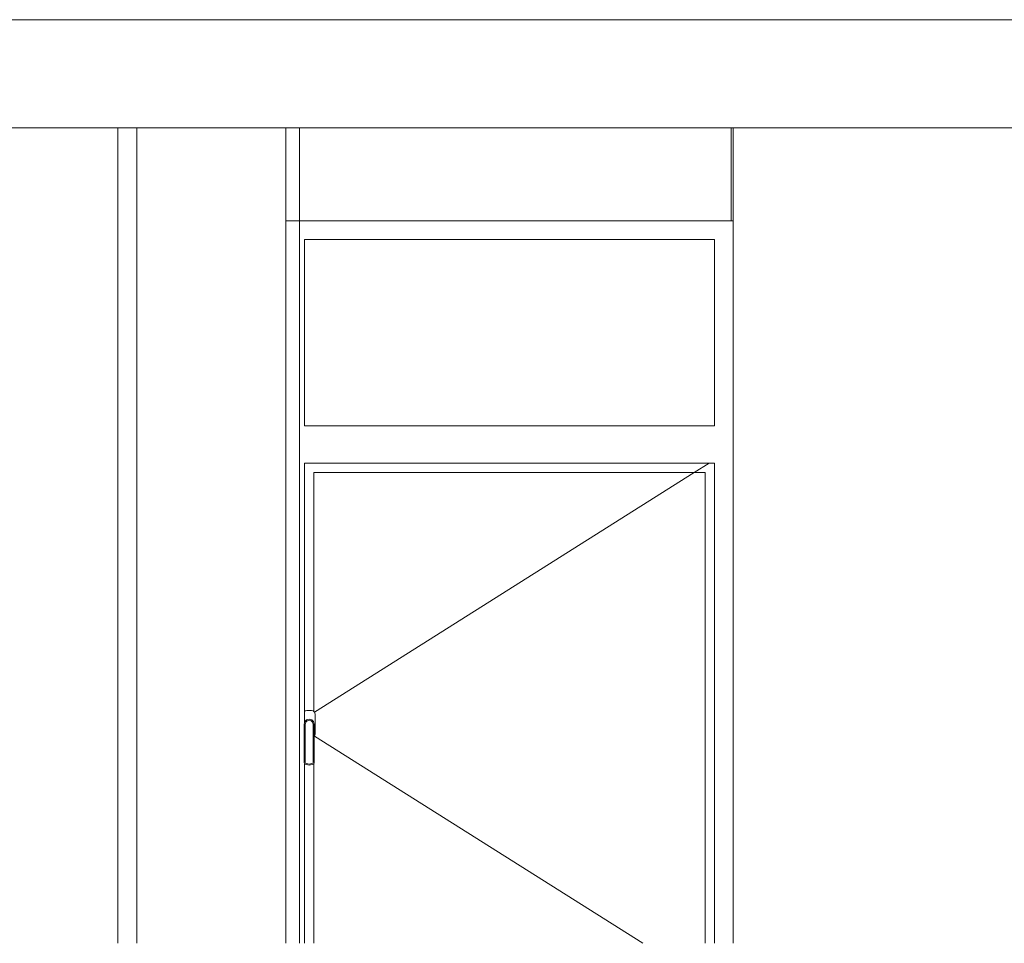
# Model space of a CAD drawing. Header units: millimetres. Extents: x -30280 to 309309, y -17460 to 4378.
# Tile 575 of 656: x 152107 to 154749, y -17460 to -14982. Entities that reach past the tile are written whole.
import ezdxf

# ---------------------------------------------------------------- set-up
doc = ezdxf.new("R2010")
doc.units = ezdxf.units.MM
doc.header["$MEASUREMENT"] = 0
doc.linetypes.add('Wipeout_Contour', pattern=[1000, 0, -1000])
doc.layers.add('P1_PLANTA PRIMERA_4_09_EI_Mobiliari general', color=7, linetype='Continuous')
doc.layers.add('P1_PLANTA PRIMERA_4_12_FAÇ_Façana', color=7, linetype='Continuous')
for name, color, linetype, lineweight in [('P1_PLANTA PRIMERA_4_09_EI_Mobiliari general_Pluma_Nº__88', 7, 'Continuous', 5), ('P1_PLANTA PRIMERA_4_10_ESTR_Fotjats_Pluma_Nº__1', 7, 'Continuous', 5), ('P1_PLANTA PRIMERA_4_12_FAÇ_Façana_Pluma_Nº__47', 7, 'Continuous', 20)]:
    doc.layers.add(name, color=color, linetype=linetype, lineweight=lineweight)
doc.layers.add('P1_PLANTA PRIMERA_4_12_FAÇ_Façana_Pluma_Nº__3', color=7, linetype='Continuous', lineweight=5, true_color=0xa4a4a4)

msp = doc.modelspace()

# ---------------------------------------------------------------- linework, layer by layer
at = {"layer": 'P1_PLANTA PRIMERA_4_10_ESTR_Fotjats_Pluma_Nº__1', "color": 7, "linetype": 'Continuous', "lineweight": 5}
msp.add_line((164562, -14982.1), (140173.7, -14982.1), dxfattribs=at)

# ---------------------------------------------------------------- wipeouts: each hides what was drawn before it
at = {"color": 254, "linetype": 'Wipeout_Contour', "lineweight": 0, "ltscale": 612207.13608}
msp.add_wipeout([(152370.4, -15272.1), (151970.4, -15272.1), (151970.4, -17460), (152370.4, -17460)], dxfattribs=at).dxf.layer = 'P1_PLANTA PRIMERA_4_09_EI_Mobiliari general'
at = {"color": 254, "linetype": 'Wipeout_Contour', "lineweight": 0, "ltscale": 614000.578923}
msp.add_wipeout([(152821.3, -15272.1), (152421.3, -15272.1), (152421.3, -17460), (152821.3, -17460)], dxfattribs=at).dxf.layer = 'P1_PLANTA PRIMERA_4_09_EI_Mobiliari general'
at = {"color": 254, "linetype": 'Wipeout_Contour', "lineweight": 0, "ltscale": 619146.234343}
msp.add_wipeout([(154016.3, -15272.1), (154016.3, -15522.1), (154021.3, -15522.1), (154021.3, -15272.1)], dxfattribs=at).dxf.layer = 'P1_PLANTA PRIMERA_4_12_FAÇ_Façana'

# ---------------------------------------------------------------- next in the draw order: wipeouts: each hides what was drawn before it
at = {"color": 254, "linetype": 'Wipeout_Contour', "lineweight": 0, "ltscale": 613103.843787}
msp.add_wipeout([(152370.4, -15272.1), (152370.4, -17460), (152421.3, -17460), (152421.3, -15272.1)], dxfattribs=at).dxf.layer = 'P1_PLANTA PRIMERA_4_12_FAÇ_Façana'
at = {"color": 254, "linetype": 'Wipeout_Contour', "lineweight": 0, "ltscale": 614868.204769}
msp.add_wipeout([(152821.3, -17460), (152857.6, -17460), (152857.6, -15272.1), (152821.3, -15272.1)], dxfattribs=at).dxf.layer = 'P1_PLANTA PRIMERA_4_12_FAÇ_Façana'
at = {"color": 254, "linetype": 'Wipeout_Contour', "lineweight": 0, "ltscale": 626623.862822}
msp.add_wipeout([(154021.3, -15272.1), (154021.3, -17460), (157568.3, -17460), (157568.3, -15272.1)], dxfattribs=at).dxf.layer = 'P1_PLANTA PRIMERA_4_12_FAÇ_Façana'

# ---------------------------------------------------------------- next in the draw order: linework, layer by layer
at = {"layer": 'P1_PLANTA PRIMERA_4_09_EI_Mobiliari general_Pluma_Nº__88', "color": 7, "linetype": 'Continuous', "lineweight": 5}
for p, q in [((152370.4, -17460), (152370.4, -15272.1)), ((152421.3, -17460), (152421.3, -15272.1)), ((152821.3, -17460), (152821.3, -15272.1))]:
    msp.add_line(p, q, dxfattribs=at)

# ---------------------------------------------------------------- next in the draw order: wipeouts: each hides what was drawn before it
at = {"color": 254, "linetype": 'Wipeout_Contour', "lineweight": 0, "ltscale": 616830.483837}
msp.add_wipeout([(152857.6, -15272.1), (152857.6, -15522.1), (154016.3, -15522.1), (154016.3, -15272.1)], dxfattribs=at).dxf.layer = 'P1_PLANTA PRIMERA_4_12_FAÇ_Façana'
at = {"color": 254, "linetype": 'Wipeout_Contour', "lineweight": 0, "ltscale": 1537682.154646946}
msp.add_wipeout([(152857.6, -15572.1), (152857.6, -17460), (152871.3, -17460), (152871.3, -16977.6), (152870.3, -16976.1), (152870.3, -16872.1), (152871.3, -16868.3), (152871.3, -16172.1), (152871.3, -16072.1), (152871.3, -15572.1)], dxfattribs=at).dxf.layer = 'P1_PLANTA PRIMERA_4_12_FAÇ_Façana'
at = {"color": 254, "linetype": 'Wipeout_Contour', "lineweight": 0, "ltscale": 929156.254987}
msp.add_wipeout([(154021.3, -15572.1), (153971.3, -15572.1), (153971.3, -16072.1), (153971.3, -16172.1), (153971.3, -17460), (154021.3, -17460)], dxfattribs=at).dxf.layer = 'P1_PLANTA PRIMERA_4_12_FAÇ_Façana'

# ---------------------------------------------------------------- next in the draw order: linework, layer by layer
at = {"layer": 'P1_PLANTA PRIMERA_4_10_ESTR_Fotjats_Pluma_Nº__1', "color": 7, "linetype": 'Continuous', "lineweight": 5}
msp.add_line((164562, -15272.1), (140173.7, -15272.1), dxfattribs=at)

# ---------------------------------------------------------------- next in the draw order: wipeouts: each hides what was drawn before it
at = {"color": 254, "linetype": 'Wipeout_Contour', "lineweight": 0, "ltscale": 925319.703222}
msp.add_wipeout([(152857.6, -15522.1), (152857.6, -15572.1), (152871.3, -15572.1), (153971.3, -15572.1), (154021.3, -15572.1), (154021.3, -15522.1)], dxfattribs=at).dxf.layer = 'P1_PLANTA PRIMERA_4_12_FAÇ_Façana'
at = {"color": 254, "linetype": 'Wipeout_Contour', "lineweight": 0, "ltscale": 617064.339567}
msp.add_wipeout([(152871.3, -16172.1), (153971.3, -16172.1), (153971.3, -16072.1), (152871.3, -16072.1)], dxfattribs=at).dxf.layer = 'P1_PLANTA PRIMERA_4_12_FAÇ_Façana'
at = {"color": 254, "linetype": 'Wipeout_Contour', "lineweight": 0, "ltscale": 619508.300063}
msp.add_wipeout([(153971.3, -16197.1), (153946.3, -16197.1), (153946.3, -17460), (153971.3, -17460)], dxfattribs=at).dxf.layer = 'P1_PLANTA PRIMERA_4_12_FAÇ_Façana'
at = {"color": 254, "linetype": 'Wipeout_Contour', "lineweight": 0, "ltscale": 2614843.243674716}
msp.add_wipeout([(152872.8, -16836.4), (152871.3, -16837.9), (152871.3, -16868.3), (152872.1, -16865.3), (152877.1, -16860.4), (152883.8, -16858.6), (152890.6, -16860.4), (152895.5, -16865.3), (152897.3, -16872.1), (152897.3, -16905.2), (152898.5, -16904.1), (152899.8, -16899.1), (152899.8, -16845.1), (152898.5, -16840.1), (152894.8, -16836.4), (152889.8, -16835.1), (152877.8, -16835.1)], dxfattribs=at).dxf.layer = 'P1_PLANTA PRIMERA_4_12_FAÇ_Façana'
at = {"color": 254, "linetype": 'Wipeout_Contour', "lineweight": 0, "ltscale": 615273.87463}
msp.add_wipeout([(152872.3, -16979.1), (152883.8, -16982.1), (152883.8, -16979), (152874.2, -16976.4)], dxfattribs=at).dxf.layer = 'P1_PLANTA PRIMERA_4_12_FAÇ_Façana'

# ---------------------------------------------------------------- next in the draw order: linework, layer by layer
at = {"layer": 'P1_PLANTA PRIMERA_4_12_FAÇ_Façana_Pluma_Nº__3', "color": 253, "linetype": 'Continuous', "lineweight": 5, "true_color": 0xa4a4a4}
msp.add_line((154021.3, -15522.1), (154016.3, -15522.1), dxfattribs=at)
at = {"layer": 'P1_PLANTA PRIMERA_4_12_FAÇ_Façana_Pluma_Nº__47', "color": 7, "linetype": 'Continuous', "lineweight": 20}
for p, q in [((152857.6, -15272.1), (152857.6, -15522.1)), ((154016.3, -15272.1), (154016.3, -15522.1)), ((154021.3, -15272.1), (154021.3, -17460)), ((152857.6, -15522.1), (152821.3, -15522.1)), ((154016.3, -15522.1), (152857.6, -15522.1))]:
    msp.add_line(p, q, dxfattribs=at)

# ---------------------------------------------------------------- next in the draw order: wipeouts: each hides what was drawn before it
at = {"color": 254, "linetype": 'Wipeout_Contour', "lineweight": 0, "ltscale": 616940.852738}
msp.add_wipeout([(152871.3, -16072.1), (153971.3, -16072.1), (153971.3, -15572.1), (152871.3, -15572.1)], dxfattribs=at).dxf.layer = 'P1_PLANTA PRIMERA_4_12_FAÇ_Façana'
at = {"color": 254, "linetype": 'Wipeout_Contour', "lineweight": 0, "ltscale": 1230327.503096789}
msp.add_wipeout([(152896.3, -16197.1), (152871.3, -16197.1), (152871.3, -16837.9), (152872.8, -16836.4), (152877.8, -16835.1), (152889.8, -16835.1), (152894.8, -16836.4), (152896.3, -16837.9)], dxfattribs=at).dxf.layer = 'P1_PLANTA PRIMERA_4_12_FAÇ_Façana'
at = {"color": 254, "linetype": 'Wipeout_Contour', "lineweight": 0, "ltscale": 615316.213209}
msp.add_wipeout([(152883.8, -16982.1), (152895.3, -16979.1), (152893.4, -16976.4), (152883.8, -16979)], dxfattribs=at).dxf.layer = 'P1_PLANTA PRIMERA_4_12_FAÇ_Façana'

# ---------------------------------------------------------------- next in the draw order: linework, layer by layer
at = {"layer": 'P1_PLANTA PRIMERA_4_12_FAÇ_Façana_Pluma_Nº__3', "color": 253, "linetype": 'Continuous', "lineweight": 5, "true_color": 0xa4a4a4}
for p, q in [((152871.3, -16072.1), (152871.3, -15572.1)), ((152871.3, -15572.1), (153971.3, -15572.1)), ((153971.3, -15572.1), (153971.3, -16072.1)), ((153971.3, -16072.1), (152871.3, -16072.1)), ((152872.8, -16836.4), (152871.3, -16837.9)), ((152877.8, -16835.1), (152872.8, -16836.4))]:
    msp.add_line(p, q, dxfattribs=at)

# ---------------------------------------------------------------- next in the draw order: wipeouts: each hides what was drawn before it
at = {"color": 254, "linetype": 'Wipeout_Contour', "lineweight": 0, "ltscale": 925638.45571}
msp.add_wipeout([(152871.3, -16197.1), (152896.3, -16197.1), (153946.3, -16197.1), (153971.3, -16197.1), (153971.3, -16172.1), (152871.3, -16172.1)], dxfattribs=at).dxf.layer = 'P1_PLANTA PRIMERA_4_12_FAÇ_Façana'
at = {"color": 254, "linetype": 'Wipeout_Contour', "lineweight": 0, "ltscale": 615248.768334}
msp.add_wipeout([(152870.3, -16976.1), (152872.3, -16979.1), (152874.2, -16976.4), (152873.3, -16975.1)], dxfattribs=at).dxf.layer = 'P1_PLANTA PRIMERA_4_12_FAÇ_Façana'
at = {"color": 254, "linetype": 'Wipeout_Contour', "lineweight": 0, "ltscale": 615339.077166}
msp.add_wipeout([(152895.3, -16979.1), (152897.3, -16976.1), (152894.3, -16975.1), (152893.4, -16976.4)], dxfattribs=at).dxf.layer = 'P1_PLANTA PRIMERA_4_12_FAÇ_Façana'

# ---------------------------------------------------------------- next in the draw order: linework, layer by layer
at = {"layer": 'P1_PLANTA PRIMERA_4_12_FAÇ_Façana_Pluma_Nº__3', "color": 253, "linetype": 'Continuous', "lineweight": 5, "true_color": 0xa4a4a4}
for p, q in [((152871.3, -16172.1), (153971.3, -16172.1)), ((153971.3, -16172.1), (153971.3, -17460))]:
    msp.add_line(p, q, dxfattribs=at)

# ---------------------------------------------------------------- next in the draw order: wipeouts: each hides what was drawn before it
at = {"color": 254, "linetype": 'Wipeout_Contour', "lineweight": 0, "ltscale": 615223.046008}
msp.add_wipeout([(152870.3, -16872.1), (152870.3, -16976.1), (152873.3, -16975.1), (152873.3, -16872.4)], dxfattribs=at).dxf.layer = 'P1_PLANTA PRIMERA_4_12_FAÇ_Façana'
at = {"color": 254, "linetype": 'Wipeout_Contour', "lineweight": 0, "ltscale": 615318.463164}
msp.add_wipeout([(152897.3, -16976.1), (152897.3, -16872.1), (152894.3, -16872.4), (152894.3, -16975.1)], dxfattribs=at).dxf.layer = 'P1_PLANTA PRIMERA_4_12_FAÇ_Façana'

# ---------------------------------------------------------------- next in the draw order: wipeouts: each hides what was drawn before it
at = {"color": 254, "linetype": 'Wipeout_Contour', "lineweight": 0, "ltscale": 615202.185338}
msp.add_wipeout([(152872.1, -16865.3), (152870.3, -16872.1), (152873.3, -16872.4), (152874.8, -16866.9)], dxfattribs=at).dxf.layer = 'P1_PLANTA PRIMERA_4_12_FAÇ_Façana'
at = {"color": 254, "linetype": 'Wipeout_Contour', "lineweight": 0, "ltscale": 615291.169152}
msp.add_wipeout([(152897.3, -16872.1), (152895.5, -16865.3), (152892.8, -16866.9), (152894.3, -16872.4)], dxfattribs=at).dxf.layer = 'P1_PLANTA PRIMERA_4_12_FAÇ_Façana'

# ---------------------------------------------------------------- next in the draw order: linework, layer by layer
at = {"layer": 'P1_PLANTA PRIMERA_4_12_FAÇ_Façana_Pluma_Nº__47', "color": 7, "linetype": 'Continuous', "lineweight": 20}
msp.add_line((152857.6, -15522.1), (152857.6, -17460), dxfattribs=at)

# ---------------------------------------------------------------- next in the draw order: wipeouts: each hides what was drawn before it
at = {"color": 254, "linetype": 'Wipeout_Contour', "lineweight": 0, "ltscale": 615211.748909}
msp.add_wipeout([(152877.1, -16860.4), (152872.1, -16865.3), (152874.8, -16866.9), (152878.6, -16863)], dxfattribs=at).dxf.layer = 'P1_PLANTA PRIMERA_4_12_FAÇ_Façana'

# ---------------------------------------------------------------- next in the draw order: wipeouts: each hides what was drawn before it
at = {"color": 254, "linetype": 'Wipeout_Contour', "lineweight": 0, "ltscale": 615276.983413}
msp.add_wipeout([(152895.5, -16865.3), (152890.6, -16860.4), (152889, -16863), (152892.8, -16866.9)], dxfattribs=at).dxf.layer = 'P1_PLANTA PRIMERA_4_12_FAÇ_Façana'

# ---------------------------------------------------------------- next in the draw order: wipeouts: each hides what was drawn before it
at = {"color": 254, "linetype": 'Wipeout_Contour', "lineweight": 0, "ltscale": 615230.943537}
msp.add_wipeout([(152883.8, -16858.6), (152877.1, -16860.4), (152878.6, -16863), (152883.8, -16861.7)], dxfattribs=at).dxf.layer = 'P1_PLANTA PRIMERA_4_12_FAÇ_Façana'

# ---------------------------------------------------------------- next in the draw order: wipeouts: each hides what was drawn before it
at = {"color": 254, "linetype": 'Wipeout_Contour', "lineweight": 0, "ltscale": 615255.151047}
msp.add_wipeout([(152890.6, -16860.4), (152883.8, -16858.6), (152883.8, -16861.7), (152889, -16863)], dxfattribs=at).dxf.layer = 'P1_PLANTA PRIMERA_4_12_FAÇ_Façana'

# ---------------------------------------------------------------- next in the draw order: wipeouts: each hides what was drawn before it
at = {"color": 254, "linetype": 'Wipeout_Contour', "lineweight": 0, "ltscale": 1845796.942488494}
msp.add_wipeout([(152874.2, -16976.4), (152883.8, -16979), (152893.4, -16976.4), (152894.3, -16975.1), (152894.3, -16872.4), (152892.8, -16866.9), (152889, -16863), (152883.8, -16861.7), (152878.6, -16863), (152874.8, -16866.9), (152873.3, -16872.4), (152873.3, -16975.1)], dxfattribs=at).dxf.layer = 'P1_PLANTA PRIMERA_4_12_FAÇ_Façana'

# ---------------------------------------------------------------- next in the draw order: linework, layer by layer
at = {"layer": 'P1_PLANTA PRIMERA_4_12_FAÇ_Façana_Pluma_Nº__3', "color": 253, "linetype": 'Continuous', "lineweight": 5, "true_color": 0xa4a4a4}
for p, q in [((152871.3, -16868.3), (152871.3, -16172.1)), ((152870.3, -16872.1), (152872.1, -16865.3)), ((152872.1, -16865.3), (152877.1, -16860.4)), ((152873.3, -16872.4), (152874.8, -16866.9)), ((152874.8, -16866.9), (152878.6, -16863))]:
    msp.add_line(p, q, dxfattribs=at)

# ---------------------------------------------------------------- next in the draw order: wipeouts: each hides what was drawn before it
at = {"color": 254, "linetype": 'Wipeout_Contour', "lineweight": 0, "ltscale": 1076873.77818554}
msp.add_wipeout([(152872.3, -16979.1), (152871.3, -16977.6), (152871.3, -17460), (152896.3, -17460), (152896.3, -16977.6), (152895.3, -16979.1), (152883.8, -16982.1)], dxfattribs=at).dxf.layer = 'P1_PLANTA PRIMERA_4_12_FAÇ_Façana'

# ---------------------------------------------------------------- next in the draw order: linework, layer by layer
at = {"layer": 'P1_PLANTA PRIMERA_4_12_FAÇ_Façana_Pluma_Nº__3', "color": 253, "linetype": 'Continuous', "lineweight": 5, "true_color": 0xa4a4a4}
for p, q in [((152870.3, -16976.1), (152870.3, -16872.1)), ((152873.3, -16975.1), (152873.3, -16872.4)), ((152872.3, -16979.1), (152870.3, -16976.1)), ((152871.3, -17460), (152871.3, -16977.6)), ((152874.2, -16976.4), (152873.3, -16975.1))]:
    msp.add_line(p, q, dxfattribs=at)

# ---------------------------------------------------------------- next in the draw order: wipeouts: each hides what was drawn before it
at = {"color": 254, "linetype": 'Wipeout_Contour', "lineweight": 0, "ltscale": 1848006.596007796}
msp.add_wipeout([(152896.3, -16837.9), (152898.5, -16840.1), (152899.8, -16845.1), (152899.8, -16899.1), (152898.5, -16904.1), (152897.3, -16905.2), (152897.3, -16976.1), (152896.3, -16977.6), (152896.3, -17460), (153946.3, -17460), (153946.3, -16197.1), (152896.3, -16197.1)], dxfattribs=at).dxf.layer = 'P1_PLANTA PRIMERA_4_12_FAÇ_Façana'

# ---------------------------------------------------------------- next in the draw order: linework, layer by layer
at = {"layer": 'P1_PLANTA PRIMERA_4_12_FAÇ_Façana_Pluma_Nº__3', "color": 253, "linetype": 'Continuous', "lineweight": 5, "true_color": 0xa4a4a4}
for p, q in [((153956.7, -16172.1), (153917, -16197.1)), ((152896.3, -16837.9), (152896.3, -16197.1)), ((152896.3, -16197.1), (153946.3, -16197.1)), ((153917, -16197.1), (152897.9, -16839.5)), ((153946.3, -16197.1), (153946.3, -17460)), ((152889.8, -16835.1), (152877.8, -16835.1)), ((152894.8, -16836.4), (152889.8, -16835.1)), ((152898.5, -16840.1), (152894.8, -16836.4)), ((152899.8, -16845.1), (152898.5, -16840.1)), ((152899.8, -16899.1), (152899.8, -16845.1)), ((152877.1, -16860.4), (152883.8, -16858.6)), ((152878.6, -16863), (152883.8, -16861.7)), ((152883.8, -16858.6), (152890.6, -16860.4)), ((152883.8, -16861.7), (152889, -16863)), ((152889, -16863), (152892.8, -16866.9)), ((152890.6, -16860.4), (152895.5, -16865.3)), ((152892.8, -16866.9), (152894.3, -16872.4)), ((152894.3, -16872.4), (152894.3, -16975.1)), ((152895.5, -16865.3), (152897.3, -16872.1)), ((152897.3, -16872.1), (152897.3, -16976.1)), ((152897.3, -16905.2), (152898.5, -16904.1)), ((153778.9, -17460), (152897.9, -16904.6)), ((152898.5, -16904.1), (152899.8, -16899.1)), ((152883.8, -16982.1), (152872.3, -16979.1)), ((152883.8, -16979), (152874.2, -16976.4)), ((152893.4, -16976.4), (152883.8, -16979)), ((152895.3, -16979.1), (152883.8, -16982.1)), ((152894.3, -16975.1), (152893.4, -16976.4)), ((152897.3, -16976.1), (152895.3, -16979.1)), ((152896.3, -17460), (152896.3, -16977.6))]:
    msp.add_line(p, q, dxfattribs=at)

doc.saveas('drawing.dxf')
